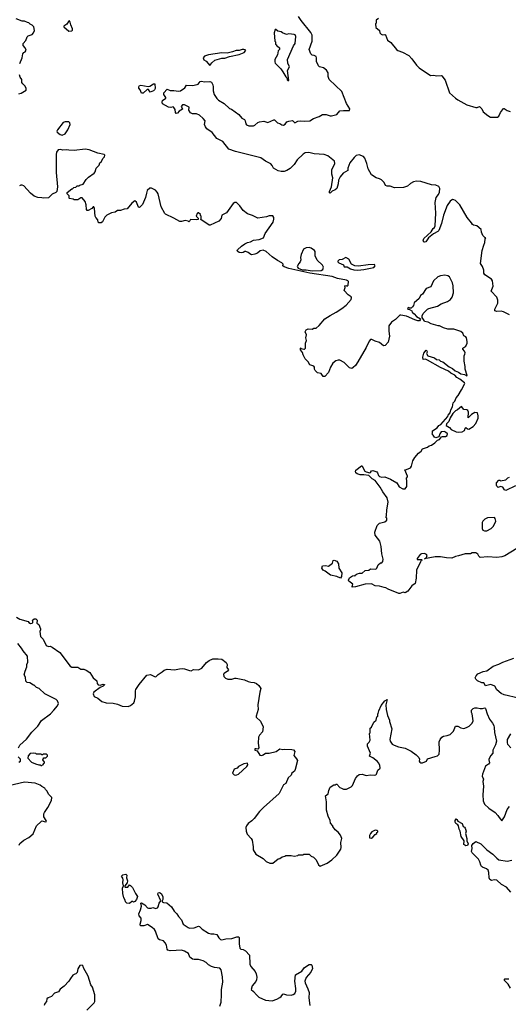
# Model space of a CAD drawing. Extents: x 2086813 to 2278017, y 548126 to 753336.
# Tile 372 of 461: x 2235191 to 2241699, y 616599 to 629711. Entities that reach past the tile are written whole.
import ezdxf

# ---------------------------------------------------------------- set-up
doc = ezdxf.new("R2010")
doc.units = 0

msp = doc.modelspace()

# ---------------------------------------------------------------- linework, layer by layer
at = {"layer": '0CON10XD'}
for points in [[(2235191, 629129), (2235226, 629204), (2235232, 629255), (2235247, 629273), (2235266, 629284), (2235276, 629304), (2235266, 629336), (2235238, 629368), (2235238, 629392), (2235273, 629435), (2235292, 629485), (2235305, 629498), (2235356, 629514), (2235376, 629534), (2235387, 629565), (2235380, 629615), (2235359, 629639), (2235332, 629652), (2235315, 629670), (2235295, 629672), (2235255, 629692), (2235225, 629693), (2235145, 629723)], [(2235845, 629560), (2235885, 629563), (2235895, 629570), (2235895, 629590), (2235871, 629641), (2235865, 629680), (2235855, 629698), (2235840, 629685), (2235820, 629650), (2235780, 629625), (2235780, 629615), (2235845, 629560)], [(2241375, 626710), (2241388, 626745), (2241390, 626795), (2241400, 626805), (2241385, 626810), (2241358, 626835), (2241341, 626881), (2241338, 626915), (2241279, 626965), (2241235, 626973), (2241222, 626982), (2241208, 627008), (2241150, 627075), (2241055, 627245), (2240995, 627304), (2240975, 627314), (2240954, 627316), (2240926, 627294), (2240885, 627236), (2240835, 627109), (2240811, 626999), (2240775, 626905), (2240761, 626889), (2240705, 626860), (2240636, 626805), (2240600, 626755), (2240585, 626748), (2240575, 626750), (2240567, 626765), (2240575, 626798), (2240672, 626888), (2240699, 626931), (2240718, 626945), (2240726, 626966), (2240733, 627135), (2240725, 627275), (2240738, 627345), (2240769, 627385), (2240781, 627415), (2240786, 627465), (2240775, 627491), (2240735, 627509), (2240675, 627512), (2240535, 627555), (2240475, 627560), (2240435, 627554), (2240395, 627530), (2240355, 627495), (2240305, 627478), (2240185, 627474), (2240125, 627494), (2240085, 627495), (2240064, 627505), (2240047, 627545), (2240009, 627579), (2239985, 627594), (2239938, 627605), (2239877, 627647), (2239833, 627725), (2239816, 627795), (2239787, 627867), (2239769, 627889), (2239715, 627913), (2239675, 627902), (2239645, 627875), (2239590, 627805), (2239564, 627735), (2239564, 627705), (2239502, 627668), (2239461, 627619), (2239438, 627572), (2239432, 627525), (2239414, 627465), (2239395, 627444), (2239354, 627426), (2239325, 627400), (2239317, 627407), (2239318, 627425), (2239345, 627485), (2239361, 627605), (2239347, 627655), (2239347, 627713), (2239387, 627795), (2239385, 627826), (2239295, 627899), (2239245, 627915), (2239115, 627925), (2239042, 627942), (2238993, 627937), (2238968, 627922), (2238885, 627845), (2238845, 627783), (2238795, 627728), (2238749, 627701), (2238715, 627690), (2238675, 627689), (2238635, 627700), (2238572, 627732), (2238555, 627769), (2238535, 627790), (2238465, 627826), (2238405, 627872), (2238065, 627957), (2237979, 627985), (2237898, 628088), (2237815, 628130), (2237757, 628207), (2237685, 628258), (2237665, 628285), (2237654, 628315), (2237662, 628365), (2237635, 628396), (2237585, 628440), (2237545, 628458), (2237495, 628459), (2237465, 628472), (2237444, 628505), (2237448, 628548), (2237385, 628579), (2237362, 628578), (2237342, 628555), (2237362, 628525), (2237359, 628521), (2237315, 628492), (2237292, 628465), (2237275, 628460), (2237266, 628475), (2237264, 628515), (2237245, 628544), (2237235, 628549), (2237205, 628541), (2237175, 628546), (2237092, 628592), (2237088, 628615), (2237092, 628635), (2237136, 628664), (2237139, 628675), (2237111, 628715), (2237110, 628735), (2237155, 628786), (2237195, 628766), (2237245, 628768), (2237305, 628759), (2237335, 628763), (2237389, 628805), (2237415, 628837), (2237495, 628836), (2237555, 628846), (2237567, 628853), (2237595, 628890), (2237615, 628893), (2237654, 628884), (2237725, 628887), (2237745, 628880), (2237762, 628845), (2237768, 628815), (2237767, 628765), (2237783, 628713), (2237815, 628663), (2237840, 628640), (2237915, 628596), (2237985, 628530), (2238011, 628521), (2238109, 628449), (2238150, 628400), (2238185, 628380), (2238194, 628364), (2238202, 628325), (2238212, 628312), (2238245, 628297), (2238305, 628297), (2238325, 628307), (2238365, 628342), (2238385, 628350), (2238445, 628358), (2238495, 628344), (2238575, 628378), (2238585, 628378), (2238625, 628339), (2238658, 628328), (2238685, 628309), (2238703, 628307), (2238729, 628321), (2238751, 628349), (2238775, 628362), (2238825, 628367), (2238855, 628338), (2238895, 628358), (2238925, 628364), (2238985, 628359), (2239056, 628364), (2239105, 628395), (2239180, 628420), (2239225, 628449), (2239275, 628450), (2239325, 628430), (2239345, 628431), (2239415, 628448), (2239455, 628496), (2239506, 628504), (2239585, 628500), (2239587, 628525), (2239543, 628595), (2239482, 628755), (2239315, 628914), (2239301, 628955), (2239299, 629005), (2239278, 629038), (2239238, 629068), (2239185, 629084), (2239171, 629095), (2239144, 629154), (2239146, 629205), (2239140, 629220), (2239115, 629234), (2239085, 629240), (2239067, 629257), (2239047, 629315), (2239089, 629425), (2239086, 629506), (2239069, 629539), (2238939, 629699), (2238904, 629755)], [(2239970, 629725), (2239940, 629705), (2239940, 629665), (2239932, 629655), (2239937, 629605), (2239985, 629565), (2239990, 629535), (2240005, 629517), (2240025, 629511), (2240056, 629516), (2240065, 629510), (2240089, 629439), (2240135, 629409), (2240208, 629315), (2240229, 629299), (2240289, 629279), (2240375, 629236), (2240415, 629192), (2240475, 629106), (2240512, 629072), (2240665, 628968), (2240705, 628971), (2240746, 628964), (2240805, 628967), (2240815, 628962), (2240860, 628905), (2240915, 628738), (2240995, 628667), (2241025, 628644), (2241145, 628576), (2241265, 628542), (2241285, 628542), (2241315, 628553), (2241346, 628526), (2241364, 628484), (2241427, 628435), (2241464, 628414), (2241555, 628414), (2241572, 628425), (2241594, 628476), (2241635, 628530), (2241645, 628530), (2241685, 628502), (2241725, 628490)], [(2238775, 628900), (2238757, 629035), (2238784, 629085), (2238761, 629131), (2238758, 629182), (2238838, 629365), (2238861, 629395), (2238869, 629489), (2238859, 629509), (2238845, 629513), (2238775, 629522), (2238745, 629512), (2238690, 629535), (2238675, 629550), (2238628, 629558), (2238605, 629580), (2238595, 629580), (2238582, 629535), (2238590, 629425), (2238600, 629415), (2238600, 629385), (2238610, 629375), (2238610, 629365), (2238625, 629360), (2238650, 629335), (2238650, 629315), (2238633, 629297), (2238627, 629243), (2238588, 629182), (2238588, 629148), (2238595, 629130), (2238668, 629055), (2238698, 629015), (2238735, 628950), (2238748, 628938), (2238755, 628910), (2238765, 628900), (2238775, 628900)], [(2237725, 629100), (2237752, 629138), (2237790, 629170), (2237885, 629198), (2237925, 629197), (2237985, 629219), (2238115, 629246), (2238180, 629275), (2238201, 629295), (2238202, 629305), (2238178, 629315), (2238155, 629313), (2238115, 629302), (2238075, 629301), (2238025, 629282), (2237955, 629265), (2237885, 629268), (2237705, 629244), (2237655, 629226), (2237637, 629205), (2237645, 629176), (2237675, 629157), (2237725, 629100)], [(2235178, 628722), (2235209, 628731), (2235278, 628772), (2235278, 628795), (2235264, 628824), (2235232, 628855), (2235222, 628875), (2235218, 628915), (2235198, 628945), (2235188, 628975)], [(2236835, 628733), (2236814, 628734), (2236797, 628777), (2236778, 628798), (2236778, 628815), (2236787, 628833), (2236805, 628840), (2236903, 628823), (2236925, 628826), (2236975, 628858), (2236990, 628855), (2236996, 628795), (2236987, 628775), (2236975, 628764), (2236928, 628748), (2236905, 628780), (2236888, 628782), (2236835, 628733)], [(2235755, 628173), (2235795, 628193), (2235832, 628245), (2235862, 628315), (2235857, 628337), (2235845, 628352), (2235795, 628351), (2235770, 628340), (2235693, 628245), (2235688, 628225), (2235692, 628212), (2235732, 628182), (2235755, 628173)], [(2236327, 627907), (2236315, 627918), (2236234, 627934), (2236115, 627976), (2236065, 627986), (2235915, 627971), (2235845, 627973), (2235815, 627980), (2235765, 627972), (2235735, 627982), (2235705, 627978), (2235682, 627945), (2235677, 627915), (2235679, 627675), (2235693, 627485), (2235688, 627425), (2235671, 627409), (2235624, 627386), (2235575, 627337), (2235515, 627334), (2235485, 627341), (2235432, 627342), (2235385, 627361), (2235335, 627400), (2235245, 627499), (2235225, 627509), (2235205, 627509), (2235190, 627500)], [(2240620, 622575), (2240609, 622589), (2240585, 622601), (2240545, 622600), (2240525, 622587), (2240484, 622535), (2240485, 622523), (2240542, 622522), (2240550, 622515), (2240540, 622510), (2240529, 622491), (2240478, 622382), (2240474, 622275), (2240458, 622205), (2240415, 622170), (2240360, 622100), (2240325, 622080), (2240297, 622087), (2240255, 622070), (2240241, 622071), (2240098, 622128), (2240067, 622147), (2240045, 622148), (2239985, 622168), (2239925, 622173), (2239875, 622200), (2239795, 622196), (2239665, 622158), (2239620, 622155), (2239618, 622165), (2239630, 622195), (2239575, 622234), (2239570, 622245), (2239582, 622278), (2239625, 622307), (2239648, 622308), (2239655, 622300), (2239660, 622315), (2239685, 622332), (2239718, 622342), (2239755, 622342), (2239794, 622376), (2239842, 622382), (2239865, 622397), (2239936, 622394), (2239949, 622405), (2239967, 622453), (2239995, 622480), (2240015, 622480), (2240030, 622495), (2240032, 622525), (2240017, 622597), (2240008, 622695), (2239986, 622765), (2239928, 622845), (2239920, 622885), (2239953, 622977), (2239982, 623008), (2240057, 623023), (2240080, 623045), (2240080, 623075), (2240070, 623085), (2240078, 623105), (2240083, 623183), (2240100, 623285), (2240084, 623345), (2240026, 623425), (2239994, 623484), (2239924, 623575), (2239887, 623597), (2239840, 623640), (2239775, 623650), (2239725, 623650), (2239685, 623663), (2239670, 623675), (2239662, 623695), (2239669, 623711), (2239745, 623769), (2239755, 623769), (2239770, 623730), (2239790, 623700), (2239805, 623691), (2239855, 623676), (2239865, 623680), (2239878, 623702), (2239895, 623706), (2239948, 623688), (2239958, 623678), (2239970, 623640), (2239985, 623627), (2240015, 623619), (2240055, 623622), (2240132, 623592), (2240213, 623543), (2240245, 623490), (2240295, 623462), (2240325, 623462), (2240346, 623494), (2240350, 623565), (2240342, 623605), (2240356, 623625), (2240356, 623634), (2240320, 623715), (2240345, 623719), (2240397, 623745), (2240408, 623765), (2240428, 623835), (2240455, 623883), (2240505, 623939), (2240537, 623963), (2240556, 623994), (2240625, 624017), (2240646, 624034), (2240678, 624045), (2240722, 624075), (2240755, 624110), (2240785, 624120), (2240810, 624155), (2240825, 624162), (2240865, 624160), (2240885, 624173), (2240889, 624195), (2240865, 624219), (2240845, 624227), (2240805, 624222), (2240788, 624195), (2240773, 624157), (2240735, 624142), (2240715, 624152), (2240699, 624179), (2240680, 624195), (2240690, 624205), (2240690, 624235), (2240752, 624278), (2240772, 624305), (2240799, 624321), (2240892, 624425), (2240898, 624445), (2240924, 624476), (2240934, 624516), (2240954, 624556), (2240965, 624608), (2240985, 624632), (2241004, 624675), (2241030, 624705), (2241078, 624782), (2241119, 624865), (2241114, 624875), (2241055, 624922), (2241015, 624945), (2240985, 624978), (2240935, 625003), (2240905, 625029), (2240798, 625078), (2240625, 625176), (2240595, 625189), (2240564, 625184), (2240562, 625215), (2240575, 625270), (2240605, 625310), (2240612, 625302), (2240618, 625285), (2240608, 625265), (2240626, 625236), (2240715, 625208), (2240745, 625187), (2240780, 625180), (2240795, 625162), (2240826, 625156), (2240910, 625090), (2240956, 625066), (2240993, 625033), (2241035, 625018), (2241065, 624994), (2241116, 624986), (2241145, 624970), (2241150, 624975), (2241127, 625057), (2241127, 625093), (2241113, 625165), (2241111, 625235), (2241122, 625255), (2241124, 625275), (2241117, 625297), (2241094, 625325), (2241094, 625335), (2241133, 625365), (2241150, 625405), (2241153, 625425), (2241143, 625475), (2241135, 625487), (2241105, 625500), (2241094, 625535), (2241065, 625560), (2240975, 625588), (2240895, 625592), (2240835, 625608), (2240785, 625632), (2240764, 625634), (2240673, 625663), (2240630, 625685), (2240582, 625692), (2240580, 625705), (2240550, 625745), (2240553, 625767), (2240565, 625800), (2240624, 625856), (2240643, 625867), (2240755, 625898), (2240804, 625926), (2240891, 625959), (2240928, 625985), (2240953, 626015), (2240970, 626075), (2240964, 626165), (2240956, 626206), (2240916, 626286), (2240895, 626300), (2240853, 626307), (2240795, 626300), (2240762, 626288), (2240705, 626232), (2240666, 626154), (2240607, 626133), (2240556, 626054), (2240532, 626038), (2240513, 625997), (2240445, 625940), (2240437, 625905), (2240423, 625887), (2240405, 625870), (2240385, 625870), (2240375, 625880), (2240355, 625870), (2240362, 625855), (2240382, 625852), (2240413, 625833), (2240420, 625815), (2240446, 625796), (2240475, 625757), (2240528, 625728), (2240527, 625713), (2240518, 625702), (2240495, 625701), (2240455, 625712), (2240345, 625764), (2240268, 625778), (2240254, 625776), (2240195, 625718), (2240145, 625682), (2240110, 625635), (2240108, 625565), (2240118, 625495), (2240100, 625415), (2240058, 625372), (2240035, 625370), (2239982, 625412), (2239925, 625428), (2239882, 625452), (2239865, 625450), (2239845, 625432), (2239806, 625344), (2239697, 625153), (2239665, 625107), (2239635, 625078), (2239615, 625068), (2239584, 625074), (2239515, 625148), (2239456, 625176), (2239434, 625176), (2239404, 625166), (2239364, 625136), (2239332, 625085), (2239306, 625014), (2239255, 624960), (2239235, 624958), (2239208, 624998), (2239159, 625009), (2239129, 625039), (2239119, 625055), (2239116, 625085), (2239107, 625095), (2239056, 625116), (2239035, 625157), (2238992, 625195), (2238965, 625250), (2238957, 625277), (2238932, 625315), (2238932, 625335), (2238935, 625340), (2238942, 625332), (2238974, 625324), (2238985, 625324), (2238998, 625335), (2238996, 625404), (2239010, 625440), (2239004, 625475), (2239011, 625515), (2238994, 625555), (2239008, 625582), (2239035, 625596), (2239085, 625591), (2239108, 625602), (2239140, 625605), (2239180, 625640), (2239254, 625726), (2239325, 625773), (2239408, 625815), (2239484, 625866), (2239539, 625911), (2239606, 625984), (2239610, 626005), (2239605, 626020), (2239565, 626048), (2239512, 626105), (2239527, 626145), (2239522, 626168), (2239535, 626170), (2239555, 626163), (2239567, 626175), (2239570, 626225), (2239560, 626235), (2239543, 626243), (2239425, 626263), (2239355, 626292), (2239055, 626336), (2238775, 626399), (2238715, 626421), (2238698, 626435), (2238700, 626455), (2238685, 626473), (2238624, 626504), (2238552, 626555), (2238474, 626624), (2238435, 626640), (2238395, 626633), (2238358, 626602), (2238325, 626588), (2238285, 626580), (2238272, 626582), (2238235, 626611), (2238205, 626624), (2238188, 626622), (2238170, 626610), (2238145, 626607), (2238115, 626613), (2238096, 626625), (2238089, 626635), (2238093, 626647), (2238145, 626696), (2238190, 626725), (2238225, 626742), (2238265, 626751), (2238305, 626774), (2238380, 626785), (2238438, 626805), (2238463, 626865), (2238566, 627014), (2238578, 627055), (2238577, 627077), (2238565, 627100), (2238515, 627098), (2238480, 627085), (2238365, 627070), (2238290, 627105), (2238226, 627126), (2238170, 627170), (2238123, 627233), (2238080, 627275), (2238055, 627278), (2238035, 627262), (2237945, 627138), (2237884, 627106), (2237873, 627065), (2237845, 627028), (2237727, 626973), (2237713, 626973), (2237602, 627052), (2237610, 627065), (2237610, 627095), (2237600, 627105), (2237600, 627115), (2237575, 627140), (2237565, 627140), (2237555, 627130), (2237540, 627095), (2237568, 627068), (2237568, 627052), (2237545, 627048), (2237465, 627050), (2237458, 627032), (2237445, 627020), (2237435, 627030), (2237395, 627038), (2237345, 627022), (2237325, 627022), (2237245, 627070), (2237135, 627120), (2237125, 627130), (2237075, 627220), (2237035, 627390), (2237022, 627415), (2236999, 627439), (2236945, 627468), (2236923, 627467), (2236890, 627435), (2236881, 627399), (2236867, 627345), (2236825, 627250), (2236785, 627210), (2236773, 627213), (2236745, 627280), (2236725, 627300), (2236684, 627266), (2236625, 627192), (2236585, 627188), (2236535, 627170), (2236495, 627170), (2236462, 627148), (2236415, 627138), (2236353, 627107), (2236325, 627080), (2236295, 627020), (2236275, 627008), (2236245, 627008), (2236238, 627015), (2236230, 627045), (2236206, 627075), (2236198, 627095), (2236188, 627195), (2236178, 627218), (2236172, 627218), (2236150, 627195), (2236105, 627172), (2236092, 627172), (2236082, 627185), (2236078, 627245), (2236062, 627292), (2236025, 627340), (2236005, 627340), (2235965, 627310), (2235915, 627310), (2235905, 627320), (2235855, 627330), (2235850, 627335), (2235850, 627365), (2235822, 627392), (2235822, 627408), (2235885, 627460), (2235895, 627460), (2235913, 627477), (2235937, 627483), (2235955, 627500), (2235985, 627500), (2235992, 627508), (2236035, 627520), (2236078, 627585), (2236108, 627615), (2236184, 627666), (2236197, 627685), (2236208, 627735), (2236248, 627775), (2236260, 627805), (2236275, 627818), (2236305, 627868), (2236322, 627885), (2236327, 627907)], [(2239085, 626367), (2239205, 626373), (2239227, 626385), (2239238, 626415), (2239225, 626440), (2239155, 626510), (2239128, 626565), (2239128, 626625), (2239119, 626639), (2239075, 626670), (2239045, 626677), (2239005, 626672), (2238970, 626655), (2238940, 626585), (2238932, 626545), (2238937, 626515), (2238927, 626485), (2238908, 626465), (2238888, 626425), (2238890, 626415), (2238902, 626402), (2238955, 626379), (2239005, 626379), (2239085, 626367)], [(2241715, 625782), (2241635, 625822), (2241605, 625830), (2241545, 625823), (2241520, 625835), (2241519, 625855), (2241558, 625935), (2241560, 625975), (2241545, 626018), (2241472, 626095), (2241497, 626163), (2241489, 626235), (2241475, 626257), (2241385, 626312), (2241373, 626335), (2241374, 626375), (2241356, 626426), (2241331, 626465), (2241352, 626638), (2241375, 626710)], [(2239697, 626377), (2239775, 626384), (2239907, 626413), (2239924, 626435), (2239915, 626451), (2239835, 626448), (2239705, 626428), (2239654, 626434), (2239609, 626455), (2239575, 626522), (2239535, 626542), (2239485, 626517), (2239445, 626513), (2239431, 626495), (2239430, 626485), (2239441, 626471), (2239505, 626448), (2239515, 626420), (2239555, 626422), (2239596, 626395), (2239642, 626382), (2239697, 626377)], [(2241035, 624217), (2241085, 624224), (2241115, 624242), (2241125, 624270), (2241135, 624280), (2241154, 624264), (2241175, 624257), (2241230, 624295), (2241265, 624334), (2241296, 624405), (2241300, 624435), (2241290, 624475), (2241255, 624480), (2241207, 624453), (2241165, 624410), (2241167, 624485), (2241160, 624505), (2241147, 624517), (2241105, 624520), (2241075, 624560), (2241023, 624517), (2240997, 624503), (2240962, 624465), (2240923, 624407), (2240908, 624362), (2240875, 624330), (2240872, 624305), (2240915, 624282), (2240940, 624255), (2241005, 624223), (2241035, 624217)], [(2241795, 623502), (2241665, 623440), (2241648, 623448), (2241625, 623486), (2241595, 623494), (2241565, 623482), (2241547, 623497), (2241541, 623511), (2241542, 623545), (2241575, 623580), (2241585, 623580), (2241595, 623570), (2241665, 623583), (2241695, 623610), (2241715, 623617)], [(2241382, 622902), (2241415, 622904), (2241473, 622935), (2241500, 622965), (2241532, 623035), (2241525, 623070), (2241515, 623080), (2241423, 623077), (2241385, 623058), (2241362, 623035), (2241353, 623015), (2241352, 622935), (2241362, 622915), (2241382, 622902)], [(2241815, 622667), (2241655, 622570), (2241613, 622557), (2241545, 622550), (2241425, 622560), (2241325, 622550), (2241306, 622566), (2241293, 622595), (2241265, 622613), (2241218, 622612), (2241195, 622598), (2241125, 622598), (2241035, 622570), (2240995, 622564), (2240945, 622542), (2240877, 622543), (2240795, 622557), (2240726, 622556), (2240582, 622532), (2240610, 622550), (2240620, 622575)], [(2239465, 622272), (2239415, 622296), (2239333, 622313), (2239259, 622369), (2239235, 622379), (2239217, 622405), (2239225, 622440), (2239263, 622443), (2239305, 622432), (2239356, 622474), (2239365, 622510), (2239382, 622512), (2239415, 622502), (2239438, 622465), (2239443, 622405), (2239483, 622345), (2239476, 622294), (2239465, 622272)], [(2235147, 621755), (2235195, 621730), (2235305, 621697), (2235315, 621682), (2235335, 621672), (2235357, 621673), (2235368, 621682), (2235365, 621700)], [(2235365, 621700), (2235362, 621715), (2235385, 621734), (2235405, 621731), (2235422, 621715), (2235420, 621675), (2235448, 621655), (2235469, 621599), (2235470, 621585), (2235460, 621565), (2235467, 621495), (2235502, 621462), (2235545, 621378), (2235575, 621363), (2235595, 621367), (2235625, 621353), (2235725, 621282), (2235865, 621102), (2235885, 621090), (2235967, 621087), (2236005, 621062), (2236045, 621060), (2236077, 621047), (2236126, 621016), (2236172, 620945), (2236218, 620905), (2236223, 620873), (2236238, 620855), (2236265, 620848), (2236305, 620862), (2236319, 620859), (2236322, 620855), (2236301, 620835), (2236262, 620818), (2236179, 620755), (2236170, 620735), (2236185, 620699), (2236232, 620675), (2236285, 620630), (2236342, 620612), (2236435, 620607), (2236495, 620597), (2236555, 620568), (2236635, 620567), (2236665, 620577), (2236710, 620615), (2236721, 620635), (2236732, 620695), (2236734, 620775), (2236739, 620791), (2236782, 620858), (2236885, 620980), (2236935, 620990), (2236995, 620960), (2237008, 620965), (2237035, 620992), (2237090, 621025), (2237115, 621050), (2237155, 621062), (2237255, 621051), (2237322, 621068), (2237355, 621069), (2237386, 621066), (2237455, 621043), (2237475, 621042), (2237505, 621058), (2237575, 621052), (2237618, 621075), (2237680, 621150), (2237714, 621176), (2237765, 621199), (2237835, 621201), (2237885, 621194), (2237941, 621151), (2237953, 621123), (2237952, 621085), (2237972, 621055), (2237960, 621035), (2237914, 621006), (2237908, 620995), (2237910, 620965), (2237932, 620942), (2237965, 620927), (2238015, 620928), (2238055, 620941), (2238075, 620941), (2238185, 620920), (2238235, 620897), (2238271, 620891), (2238315, 620884), (2238345, 620871), (2238375, 620844), (2238402, 620805), (2238389, 620755), (2238362, 620585), (2238366, 620524), (2238339, 620435), (2238343, 620423), (2238398, 620368), (2238434, 620295), (2238424, 620226), (2238384, 620185), (2238370, 620155), (2238367, 620075), (2238376, 620014), (2238365, 619998), (2238343, 620003), (2238325, 620000), (2238323, 619985), (2238353, 619973), (2238390, 619915), (2238415, 619913), (2238435, 619920), (2238465, 619943), (2238516, 619944), (2238606, 619964), (2238655, 620000), (2238695, 619992), (2238715, 619998), (2238815, 619993), (2238837, 619987), (2238857, 619965), (2238844, 619914), (2238880, 619870), (2238891, 619845), (2238862, 619725), (2238852, 619705), (2238818, 619675), (2238805, 619652), (2238768, 619615), (2238735, 619540), (2238705, 619520), (2238648, 619405), (2238438, 619222), (2238385, 619168), (2238315, 619072), (2238285, 619042), (2238235, 619008), (2238213, 618977), (2238202, 618955), (2238208, 618905), (2238223, 618863), (2238276, 618806), (2238288, 618785), (2238302, 618695), (2238302, 618655), (2238337, 618597), (2238435, 618542), (2238475, 618502), (2238525, 618478), (2238562, 618478), (2238633, 618537), (2238655, 618540), (2238688, 618562), (2238725, 618570), (2238735, 618580), (2238805, 618580), (2238845, 618570), (2238895, 618580), (2238905, 618590), (2238965, 618590), (2238975, 618600), (2239045, 618600), (2239075, 618570), (2239105, 618560), (2239140, 618525), (2239170, 618455), (2239195, 618438), (2239285, 618477), (2239349, 618521), (2239417, 618585), (2239468, 618665), (2239472, 618685), (2239470, 618755), (2239480, 618805), (2239465, 618850), (2239435, 618890), (2239394, 618924), (2239360, 618965), (2239360, 618975), (2239333, 619013), (2239328, 619045), (2239298, 619105), (2239278, 619185), (2239280, 619295), (2239263, 619377), (2239298, 619402), (2239307, 619445), (2239325, 619490), (2239375, 619520), (2239395, 619520), (2239405, 619530), (2239415, 619530), (2239457, 619487), (2239476, 619476), (2239504, 619464), (2239546, 619464), (2239605, 619493), (2239625, 619512), (2239665, 619608), (2239690, 619640), (2239715, 619659), (2239754, 619664), (2239805, 619648), (2239865, 619656), (2239915, 619650), (2239936, 619654), (2239945, 619662), (2239960, 619715), (2239992, 619745), (2239988, 619785), (2239972, 619815), (2239955, 619832), (2239895, 619880), (2239850, 619905), (2239862, 619945), (2239822, 620035), (2239823, 620067), (2239845, 620090), (2239858, 620115), (2239852, 620205), (2239860, 620215), (2239860, 620275), (2239875, 620290), (2239910, 620355), (2239940, 620385), (2239950, 620425), (2239960, 620435), (2239960, 620465), (2239968, 620472), (2239973, 620507), (2240004, 620576), (2240055, 620639), (2240085, 620660), (2240070, 620585), (2240073, 620525), (2240092, 620445), (2240118, 620385), (2240118, 620365), (2240146, 620266), (2240123, 620125), (2240127, 620105), (2240152, 620065), (2240178, 620048), (2240235, 620027), (2240325, 620012), (2240405, 619972), (2240473, 619923), (2240508, 619885), (2240517, 619865), (2240513, 619835), (2240522, 619822), (2240535, 619814), (2240555, 619814), (2240610, 619835), (2240625, 619867), (2240725, 619897), (2240755, 619910), (2240778, 619932), (2240783, 619985), (2240778, 620095), (2240790, 620125), (2240812, 620155), (2240835, 620168), (2240885, 620177), (2240926, 620194), (2240968, 620235), (2240998, 620302), (2241025, 620302), (2241065, 620280), (2241105, 620274), (2241144, 620286), (2241178, 620305), (2241218, 620345), (2241232, 620375), (2241220, 620465), (2241210, 620485), (2241210, 620515), (2241232, 620538), (2241255, 620548), (2241285, 620548), (2241325, 620538), (2241355, 620538), (2241385, 620548), (2241395, 620538), (2241416, 620465), (2241450, 620395), (2241490, 620345), (2241505, 620310), (2241512, 620285), (2241517, 620217), (2241542, 620105), (2241530, 620055), (2241492, 619985), (2241493, 619945), (2241466, 619914), (2241440, 619865), (2241438, 619855), (2241450, 619815), (2241435, 619797), (2241395, 619772), (2241354, 619665), (2241352, 619635), (2241367, 619595), (2241360, 619565), (2241368, 619505), (2241360, 619390), (2241365, 619310), (2241383, 619263), (2241440, 619210), (2241525, 619152), (2241562, 619115), (2241578, 619085), (2241615, 619040), (2241647, 619095), (2241686, 619194), (2241716, 619234)], [(2235174, 620016), (2235195, 620050), (2235281, 620129), (2235355, 620223), (2235434, 620305), (2235482, 620378), (2235601, 620469), (2235646, 620514), (2235696, 620575), (2235708, 620605), (2235695, 620642), (2235677, 620657), (2235525, 620732), (2235450, 620805), (2235415, 620820), (2235385, 620850), (2235375, 620850), (2235325, 620880), (2235293, 620883), (2235272, 620902), (2235267, 620957), (2235250, 620985), (2235262, 621035), (2235288, 621095), (2235288, 621125), (2235298, 621155), (2235297, 621235), (2235236, 621305), (2235215, 621343), (2235165, 621403)], [(2241835, 620678), (2241645, 620722), (2241605, 620738), (2241548, 620788), (2241522, 620835), (2241465, 620856), (2241395, 620840), (2241375, 620878), (2241345, 620878), (2241290, 620905), (2241265, 620930), (2241260, 620945), (2241270, 620975), (2241295, 621000), (2241365, 621032), (2241415, 621038), (2241496, 621104), (2241575, 621127), (2241627, 621153), (2241773, 621207)], [(2241734, 620014), (2241695, 620060), (2241688, 620085), (2241690, 620125), (2241735, 620200)], [(2235180, 619825), (2235200, 619835), (2235200, 619865), (2235170, 619895)], [(2235485, 619780), (2235495, 619790), (2235508, 619792), (2235510, 619805), (2235520, 619815), (2235520, 619825), (2235500, 619855), (2235502, 619868), (2235515, 619880), (2235538, 619882), (2235560, 619905), (2235560, 619915), (2235548, 619928), (2235505, 619930), (2235495, 619920), (2235485, 619920), (2235475, 619930), (2235415, 619930), (2235405, 619940), (2235375, 619942), (2235333, 619937), (2235302, 619908), (2235300, 619875), (2235350, 619825), (2235403, 619803), (2235445, 619790), (2235465, 619790), (2235475, 619780), (2235485, 619780)], [(2238065, 619650), (2238085, 619653), (2238106, 619664), (2238218, 619765), (2238232, 619788), (2238225, 619810), (2238175, 619802), (2238105, 619768), (2238088, 619742), (2238050, 619730), (2238028, 619678), (2238050, 619655), (2238065, 619650)], [(2235185, 618720), (2235195, 618740), (2235247, 618783), (2235315, 618822), (2235369, 618871), (2235414, 618976), (2235478, 619035), (2235485, 619040), (2235535, 619030), (2235548, 619035), (2235545, 619048), (2235511, 619095), (2235513, 619135), (2235520, 619155), (2235568, 619222), (2235616, 619314), (2235618, 619355), (2235575, 619398), (2235556, 619436), (2235535, 619458), (2235525, 619478), (2235485, 619498), (2235466, 619516), (2235396, 619546), (2235255, 619557), (2235045, 619508)], [(2241135, 618708), (2241109, 618729), (2241110, 618775), (2241071, 618835), (2241059, 618905), (2241045, 618930), (2241037, 618975), (2241028, 618988), (2241001, 619005), (2240990, 619025), (2240990, 619045), (2241005, 619068), (2241015, 619062), (2241029, 619039), (2241087, 619007), (2241097, 618967), (2241117, 618957), (2241126, 618946), (2241136, 618905), (2241128, 618875), (2241149, 618809), (2241149, 618775), (2241165, 618735), (2241155, 618712), (2241135, 618708)], [(2239875, 618810), (2239896, 618824), (2239925, 618860), (2239950, 618875), (2239950, 618885), (2239960, 618895), (2239960, 618905), (2239950, 618915), (2239925, 618920), (2239880, 618895), (2239862, 618875), (2239850, 618845), (2239850, 618815), (2239875, 618810)], [(2241735, 618094), (2241675, 618161), (2241608, 618195), (2241545, 618250), (2241515, 618258), (2241475, 618249), (2241455, 618259), (2241443, 618285), (2241441, 618355), (2241432, 618385), (2241410, 618405), (2241355, 618424), (2241344, 618434), (2241333, 618453), (2241322, 618495), (2241301, 618531), (2241218, 618618), (2241211, 618635), (2241220, 618675), (2241215, 618715), (2241231, 618739), (2241265, 618766), (2241335, 618736), (2241415, 618654), (2241495, 618600), (2241545, 618545), (2241575, 618524), (2241685, 618506), (2241745, 618517)], [(2236655, 617943), (2236620, 617945), (2236600, 617965), (2236598, 617985), (2236578, 618015), (2236567, 618075), (2236562, 618145), (2236573, 618175), (2236567, 618215), (2236569, 618255), (2236565, 618280), (2236548, 618305), (2236565, 618322), (2236605, 618332), (2236619, 618319), (2236612, 618285), (2236627, 618245), (2236622, 618218), (2236590, 618175), (2236590, 618165), (2236595, 618160), (2236632, 618158), (2236652, 618188), (2236665, 618182), (2236696, 618155), (2236733, 618073), (2236761, 618035), (2236746, 617995), (2236725, 617967), (2236705, 617960), (2236695, 617970), (2236685, 617970), (2236655, 617943)], [(2237857, 616575), (2237873, 616627), (2237881, 616725), (2237879, 616795), (2237897, 616895), (2237894, 616966), (2237875, 617060), (2237855, 617079), (2237785, 617088), (2237745, 617101), (2237705, 617124), (2237673, 617155), (2237635, 617179), (2237575, 617194), (2237515, 617196), (2237492, 617202), (2237458, 617228), (2237440, 617275), (2237388, 617308), (2237345, 617319), (2237275, 617314), (2237195, 617309), (2237165, 617321), (2237154, 617335), (2237145, 617385), (2237129, 617419), (2237105, 617444), (2237055, 617457), (2237035, 617472), (2236999, 617575), (2236985, 617596), (2236955, 617621), (2236895, 617660), (2236843, 617643), (2236802, 617645), (2236796, 617666), (2236809, 617715), (2236809, 617745), (2236784, 617775), (2236776, 617804), (2236802, 617855), (2236812, 617905), (2236804, 617945), (2236815, 617952), (2236857, 617925), (2236894, 617884), (2236905, 617880), (2236941, 617879), (2236965, 617886), (2237005, 617873), (2237028, 617882), (2237036, 617895), (2237047, 617945), (2237070, 617975), (2237031, 618065), (2237036, 618084), (2237052, 618088), (2237075, 618074), (2237098, 618035), (2237100, 617995), (2237088, 617975), (2237090, 617965), (2237105, 617953), (2237149, 617949), (2237215, 617898), (2237250, 617840), (2237285, 617802), (2237305, 617767), (2237346, 617726), (2237369, 617665), (2237435, 617621), (2237455, 617613), (2237515, 617616), (2237575, 617640), (2237585, 617637), (2237621, 617601), (2237706, 617546), (2237735, 617536), (2237775, 617538), (2237819, 617529), (2237844, 617484), (2237865, 617463), (2237885, 617457), (2237935, 617471), (2238015, 617476), (2238085, 617499), (2238108, 617498), (2238116, 617485), (2238114, 617405), (2238123, 617345), (2238135, 617334), (2238167, 617327), (2238199, 617309), (2238252, 617255), (2238256, 617134), (2238271, 617101), (2238326, 617035), (2238342, 617005), (2238349, 616959), (2238346, 616924), (2238337, 616903), (2238289, 616845), (2238273, 616795), (2238305, 616771), (2238347, 616727), (2238375, 616696), (2238465, 616656), (2238555, 616646), (2238615, 616666), (2238655, 616689), (2238676, 616705), (2238695, 616736), (2238705, 616740), (2238746, 616726), (2238805, 616722), (2238835, 616728), (2238856, 616744), (2238869, 616775), (2238870, 616810), (2238858, 616905), (2238865, 616993), (2238950, 617040), (2238985, 617091), (2239045, 617127), (2239075, 617128), (2239082, 617122), (2239090, 617075), (2239071, 617025), (2239005, 616954), (2238990, 616905), (2238992, 616885), (2239031, 616805), (2239046, 616755), (2239043, 616685), (2239056, 616585)], [(2236085, 616520), (2236183, 616617), (2236193, 616637), (2236191, 616725), (2236159, 616825), (2236140, 616860), (2236104, 616974), (2236043, 617083), (2236037, 617107), (2236025, 617120), (2235993, 617117), (2235965, 617070), (2235956, 617024), (2235940, 617005), (2235925, 617002), (2235898, 616985), (2235866, 616944), (2235848, 616905), (2235785, 616842), (2235731, 616799), (2235708, 616765), (2235654, 616746), (2235616, 616704), (2235570, 616685), (2235555, 616670), (2235548, 616635), (2235525, 616610), (2235517, 616583)], [(2241730, 616815), (2241696, 616866), (2241648, 616915), (2241648, 616932), (2241655, 616938), (2241705, 616939)]]:
    msp.add_lwpolyline(points, dxfattribs=at)

doc.saveas('drawing.dxf')
